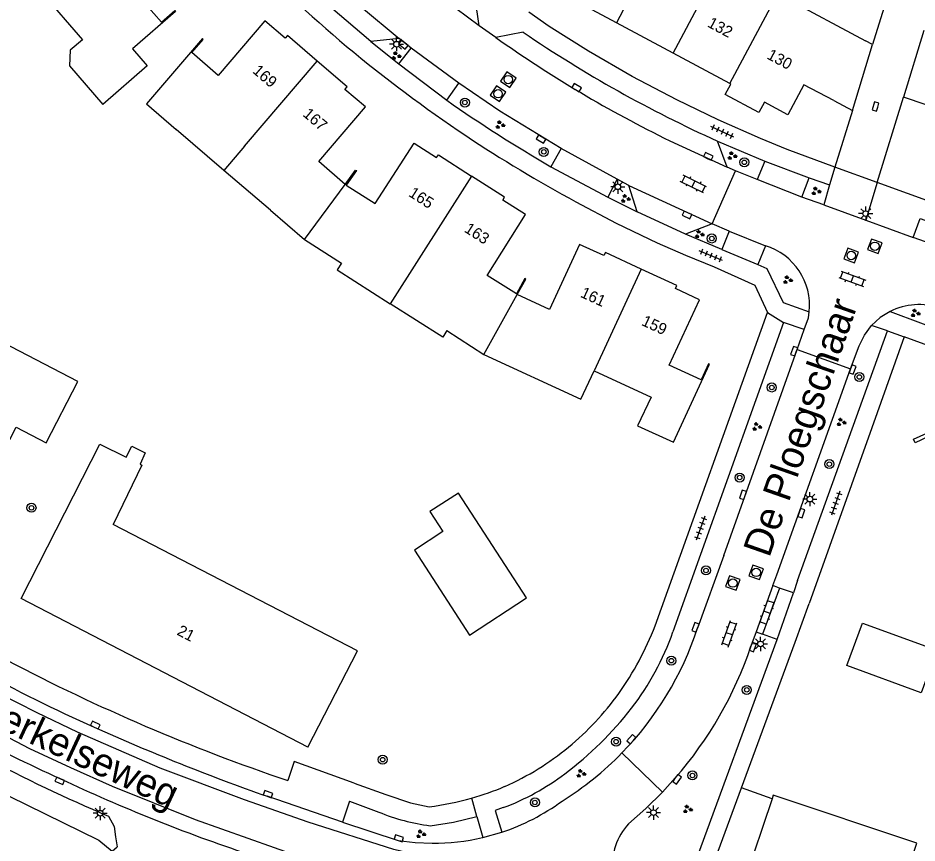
# Model space of a CAD drawing. Extents: x 137999 to 141000, y 397500 to 400501.
# Drawn here: x 138617.4 to 138697.1, y 400038.2 to 400111.2 of the extents above; entities that cross this region are included whole.
import ezdxf

# ---------------------------------------------------------------- set-up
doc = ezdxf.new("R2010")
doc.units = 0
for name, color, linetype in [('gg-afsc-erfafscheiding', 7, 'Continuous'), ('gg-afsc-hekwerk', 7, 'Continuous'), ('gg-afsc-muur', 7, 'Continuous'), ('gg-anno-huisnummerreeks BGT', 7, 'Continuous'), ('gg-anno-openbare ruimte label', 7, 'Continuous'), ('gg-bbg-bijgebouw', 7, 'Continuous'), ('gg-bbg-gedigitaliseerde bebouwing', 7, 'Continuous'), ('gg-bbg-hoofdgebouw', 7, 'Continuous'), ('gg-bbg-tussenscheiding', 7, 'Continuous'), ('gg-knt-verharding', 7, 'Continuous'), ('gg-knt-verharding nz', 7, 'Continuous'), ('gt-grn-groengrens', 7, 'Continuous'), ('gt-grn-vlakafsluiter', 7, 'Continuous'), ('gt-grn-weggrens', 7, 'Continuous'), ('gt-symb-boom', 7, 'Continuous'), ('gt-symb-groenvak', 7, 'Continuous'), ('gt-symb-klinker verharding', 7, 'Continuous'), ('gt-symb-kolk', 7, 'Continuous'), ('gt-symb-lichtmast', 7, 'Continuous'), ('gt-symb-rioolschacht', 7, 'Continuous'), ('gt-symb-tegel verharding', 7, 'Continuous')]:
    doc.layers.add(name, color=color, linetype=linetype)

# ---------------------------------------------------------------- blocks, each defined once
blk = doc.blocks.new('gt0-KOLK')
at = {"layer": 'gt-symb-kolk'}
blk.add_lwpolyline([(0, 0), (0.375, 0), (0.375, 0.4), (-0.375, 0.4), (-0.375, 0), (0, 0)], dxfattribs=at)
blk = doc.blocks.new('gt0-GRVAK')
at = {"layer": 'gt-symb-groenvak'}
for p, q in [((-0.11, 0.189), (-0.228, 0.24)), ((-0.182, 0.153), (0.088, 0.153)), ((-0.091, 0.211), (-0.156, 0.322)), ((-0.047, 0.214), (-0.047, 0.393)), ((-0.004, 0.211), (0.061, 0.322)), ((0.015, 0.189), (0.133, 0.24)), ((0.262, -0.052), (0.197, 0.059)), ((0.305, -0.049), (0.305, 0.13)), ((0.349, -0.052), (0.414, 0.059)), ((-0.245, -0.228), (-0.363, -0.177)), ((-0.318, -0.264), (-0.047, -0.264)), ((-0.226, -0.206), (-0.291, -0.095)), ((-0.183, -0.203), (-0.183, -0.024)), ((-0.139, -0.206), (-0.074, -0.095)), ((-0.12, -0.228), (-0.002, -0.177)), ((0.243, -0.074), (0.125, -0.023)), ((0.17, -0.11), (0.441, -0.11)), ((0.368, -0.074), (0.486, -0.023))]:
    blk.add_line(p, q, dxfattribs=at)
blk = doc.blocks.new('gt0-LMAST')
at = {"layer": 'gt-symb-lichtmast'}
for p, q in [((-0.182, 0.173), (-0.447, 0.438)), ((-0.005, 0.246), (-0.005, 0.621)), ((0.172, 0.173), (0.437, 0.438)), ((-0.255, -0.004), (-0.63, -0.004)), ((-0.182, -0.181), (-0.447, -0.446)), ((-0.005, -0.254), (-0.005, -0.629)), ((0.437, -0.446), (0.172, -0.181)), ((0.245, -0.004), (0.62, -0.004))]:
    blk.add_line(p, q, dxfattribs=at)
blk.add_circle((-0.005, -0.004), 0.25, dxfattribs=at)
blk = doc.blocks.new('gt0-KL1')
at = {"layer": 'gt-symb-klinker verharding'}
for p, q in [((-1.15, 0.3), (1.15, 0.3)), ((-1, -0.3), (-1, 0.3)), ((-0.5, 0.3), (-0.5, 0.45)), ((0, -0.3), (0, 0.3)), ((0.5, 0.3), (0.5, 0.45)), ((1, -0.3), (1, 0.3)), ((-1.15, -0.3), (1.15, -0.3)), ((-0.5, -0.45), (-0.5, -0.3)), ((0.5, -0.45), (0.5, -0.3))]:
    blk.add_line(p, q, dxfattribs=at)
blk = doc.blocks.new('gt0-TEG1')
at = {"layer": 'gt-symb-tegel verharding'}
for p, q in [((-1.125, 0), (1.125, 0)), ((-0.9, -0.25), (-0.9, 0.25)), ((-0.45, -0.25), (-0.45, 0.25)), ((0, -0.25), (0, 0.25)), ((0.45, -0.25), (0.45, 0.25)), ((0.9, -0.25), (0.9, 0.25))]:
    blk.add_line(p, q, dxfattribs=at)
blk = doc.blocks.new('gt0-BOOM')
at = {"layer": 'gt-symb-boom'}
for radius in [0.4, 0.2]:
    blk.add_circle((0, 0), radius, dxfattribs=at)
blk = doc.blocks.new('gt0-RS')
at = {"layer": 'gt-symb-rioolschacht'}
blk.add_lwpolyline([(-0.5, -0.5), (0.5, -0.5), (0.5, 0.5), (-0.5, 0.5)], close=True, dxfattribs=at)
blk.add_circle((0, 0), 0.375, dxfattribs=at)

msp = doc.modelspace()

# ---------------------------------------------------------------- linework, layer by layer
at = {"layer": 'gg-afsc-erfafscheiding'}
for p, q in [((138695.431, 400116.263), (138693.124, 400108.824)), ((138682.679, 400087.521), (138683.821, 400085.102)), ((138693.057, 400074.897), (138687.516, 400059.348))]:
    msp.add_line(p, q, dxfattribs=at)
at = {"layer": 'gg-afsc-hekwerk'}
msp.add_line((138673.864, 400057.382), (138683.821, 400085.102), dxfattribs=at)
msp.add_lwpolyline([(138650.01, 400042.444), (138652.209, 400041.717), (138653.852, 400041.361)], dxfattribs=at)
for centre, radius, start, end in [((138648.728, 400067.053), 26.932, 324.4598, 338.95582), ((138650.623, 400065.698), 24.603, 309.26116, 324.46216), ((138651.033, 400064.878), 23.709, 293.7074, 309.74703), ((138650.836, 400065.879), 24.705, 285.93719, 293.19294), ((138650.868, 400065.812), 24.633, 276.95725, 285.90815)]:
    msp.add_arc(centre, radius, start, end, dxfattribs=at)
at = {"layer": 'gg-afsc-muur'}
for p, q in [((138681.525, 400043.047), (138686.251, 400055.927)), ((138684.215, 400042.06), (138681.525, 400043.047))]:
    msp.add_line(p, q, dxfattribs=at)
at = {"layer": 'gg-bbg-bijgebouw'}
for points in [[(138656.455, 400069.117), (138653.93, 400067.496), (138655.073, 400065.715), (138652.556, 400064.083), (138657.435, 400056.556), (138662.476, 400059.866), (138656.455, 400069.117)], [(138690.848, 400053.864), (138692.22, 400057.621), (138698.802, 400055.215), (138697.429, 400051.458), (138690.848, 400053.864)]]:
    msp.add_lwpolyline(points, dxfattribs=at)
at = {"layer": 'gg-bbg-gedigitaliseerde bebouwing'}
msp.add_line((138628.89, 400106.944), (138624.952, 400103.528), dxfattribs=at)
for points in [[(138621.893, 400115.487), (138619.54, 400113.468), (138623.151, 400109.26), (138622.075, 400108.336), (138621.997, 400106.935), (138624.952, 400103.528)], [(138646.1, 400089.485), (138645.718, 400088.888), (138650.415, 400085.878)], [(138655.428, 400083.505), (138655.058, 400082.923), (138650.415, 400085.878)], [(138658.705, 400081.389), (138667.29, 400077.433), (138668.459, 400079.96)], [(138617.72, 400059.79), (138624.708, 400073.449), (138627.032, 400072.296), (138627.526, 400073.268), (138628.719, 400072.683), (138628.262, 400071.694), (138628.409, 400071.614), (138625.876, 400066.345)], [(138643.11, 400046.64), (138647.521, 400055.155), (138625.876, 400066.345)]]:
    msp.add_lwpolyline(points, dxfattribs=at)
at = {"layer": 'gg-bbg-hoofdgebouw'}
for p, q in [((138684.726, 400113.325), (138692.495, 400109.153)), ((138675.466, 400108.066), (138670.44, 400110.768)), ((138697.667, 400110.071), (138695.869, 400104.188)), ((138693.124, 400108.824), (138692.495, 400109.153)), ((138627.583, 400108.451), (138628.89, 400106.944)), ((138691.338, 400102.992), (138693.124, 400108.824)), ((138680.48, 400105.371), (138675.466, 400108.066)), ((138680.565, 400105.325), (138680.48, 400105.371)), ((138689.676, 400103.869), (138691.338, 400102.992)), ((138635.677, 400097.694), (138631.467, 400101.298)), ((138639.801, 400094.163), (138635.677, 400097.694)), ((138639.801, 400094.163), (138642.828, 400091.582)), ((138642.828, 400091.582), (138646.1, 400089.485)), ((138655.428, 400083.505), (138658.705, 400081.389)), ((138643.11, 400046.64), (138617.72, 400059.79))]:
    msp.add_line(p, q, dxfattribs=at)
for points in [[(138629.407, 400121.935), (138631.675, 400119.296), (138631.448, 400119.106), (138632.976, 400117.325), (138628.121, 400113.146), (138630.156, 400110.818), (138631.344, 400111.847), (138631.41, 400111.769), (138627.583, 400108.451)], [(138670.44, 400110.768), (138665.264, 400113.55), (138666.387, 400115.639)], [(138643.945, 400107.348), (138641.304, 400109.62), (138641.106, 400109.39), (138639.312, 400110.924), (138635.173, 400106.085), (138632.838, 400108.118), (138633.852, 400109.292), (138633.78, 400109.359), (138628.816, 400103.598), (138631.467, 400101.298)], [(138646.426, 400096.457), (138644.094, 400098.49), (138648.213, 400103.32), (138646.403, 400104.856), (138646.583, 400105.079), (138643.945, 400107.348)], [(138683.55, 400103.721), (138683.058, 400102.809), (138680.077, 400104.422), (138680.565, 400105.325)], [(138689.676, 400103.869), (138687.042, 400105.264), (138685.624, 400102.606), (138683.55, 400103.721)], [(138703.556, 400096.13), (138698.057, 400098.127), (138699.769, 400102.834), (138695.869, 400104.188)], [(138646.426, 400096.457), (138647.338, 400097.718), (138647.431, 400097.668), (138646.494, 400096.399), (138649.084, 400094.751), (138652.521, 400100.115), (138654.515, 400098.835), (138654.669, 400099.075), (138657.611, 400097.186)], [(138661.663, 400086.697), (138662.42, 400088.068), (138662.336, 400088.131), (138661.582, 400086.761), (138658.985, 400088.398), (138662.374, 400093.791), (138660.385, 400095.067), (138660.533, 400095.31), (138657.611, 400097.186)], [(138672.623, 400088.96), (138669.458, 400090.421), (138669.334, 400090.152), (138667.182, 400091.146), (138664.512, 400085.364), (138661.663, 400086.697)], [(138668.459, 400079.96), (138673.51, 400077.621), (138672.306, 400075.093), (138675.476, 400073.647), (138678.685, 400080.541), (138678.595, 400080.581), (138677.944, 400079.166), (138675.112, 400080.454), (138677.805, 400086.235), (138675.656, 400087.225), (138675.785, 400087.5), (138672.623, 400088.96)], [(138608.595, 400071.27), (138613.914, 400068.48), (138617.282, 400074.965), (138619.935, 400073.569), (138622.755, 400078.992), (138610.177, 400085.538), (138607.141, 400081.603), (138605.934, 400082.485), (138600.152, 400074.93), (138601.008, 400074.273), (138600.631, 400073.781), (138600.772, 400072.684), (138602.997, 400070.961), (138604.131, 400071.071), (138604.496, 400071.572), (138605.391, 400070.919)], [(138708.342, 400061.716), (138703.364, 400063.495), (138704.184, 400065.77), (138697.821, 400068.095), (138699.201, 400071.912), (138698.06, 400074.125), (138696.887, 400073.589), (138696.754, 400073.896), (138700.538, 400075.601), (138701.3, 400077.667), (138703.313, 400076.94), (138705.101, 400077.753), (138705.926, 400075.978), (138707.97, 400075.232), (138706.305, 400070.625), (138710.954, 400068.943)], [(138689.093, 400032.375), (138694.525, 400030.572), (138697.04, 400038.154), (138684.33, 400042.402), (138684.215, 400042.06)], [(138684.215, 400042.06), (138681.78, 400034.802), (138686.193, 400033.337)]]:
    msp.add_lwpolyline(points, dxfattribs=at)
at = {"layer": 'gg-bbg-tussenscheiding'}
for p, q in [((138674.679, 400118.72), (138670.44, 400110.768)), ((138675.466, 400108.066), (138679.707, 400116.02)), ((138680.48, 400105.371), (138684.726, 400113.325)), ((138637.511, 400099.827), (138643.945, 400107.348)), ((138637.511, 400099.827), (138635.677, 400097.694)), ((138657.611, 400097.186), (138650.415, 400085.878)), ((138642.828, 400091.582), (138646.426, 400096.457)), ((138672.623, 400088.96), (138668.459, 400079.96)), ((138658.705, 400081.389), (138661.663, 400086.697))]:
    msp.add_line(p, q, dxfattribs=at)
at = {"layer": 'gg-knt-verharding'}
for p, q in [((138658.29, 400110.501), (138657.938, 400112.966)), ((138648.705, 400109.116), (138645.134, 400112.144)), ((138659.756, 400109.465), (138658.29, 400110.501)), ((138662.187, 400109.916), (138659.756, 400109.465)), ((138651.21, 400109.372), (138648.705, 400109.116)), ((138648.705, 400109.116), (138651.178, 400107.123)), ((138652.276, 400108.513), (138651.21, 400109.372)), ((138651.178, 400107.123), (138652.276, 400108.513)), ((138656.473, 400105.42), (138652.276, 400108.513)), ((138655.41, 400103.9), (138656.473, 400105.42)), ((138693.532, 400096.618), (138695.869, 400104.188)), ((138691.338, 400102.992), (138689.788, 400097.976)), ((138665.549, 400099.622), (138664.636, 400098.02)), ((138670.509, 400096.901), (138665.549, 400099.622)), ((138679.397, 400100.286), (138683.583, 400098.516)), ((138680.24, 400097.968), (138679.397, 400100.286)), ((138680.981, 400097.661), (138680.24, 400097.968)), ((138683.583, 400098.516), (138682.886, 400096.873)), ((138678.9, 400092.973), (138680.981, 400097.661)), ((138682.886, 400096.873), (138680.981, 400097.661)), ((138670.509, 400096.901), (138669.675, 400095.323)), ((138671.533, 400096.359), (138670.509, 400096.901)), ((138686.842, 400095.321), (138682.886, 400096.873)), ((138686.842, 400095.321), (138687.506, 400097.039)), ((138687.506, 400097.039), (138689.297, 400096.41)), ((138689.297, 400096.41), (138688.798, 400094.658)), ((138767.543, 400069.785), (138693.532, 400096.618)), ((138672.285, 400094.028), (138671.533, 400096.359)), ((138669.675, 400095.323), (138672.285, 400094.028)), ((138688.798, 400094.658), (138686.842, 400095.321)), ((138676.549, 400092.061), (138672.285, 400094.028)), ((138688.798, 400094.658), (138692.507, 400093.297)), ((138692.507, 400093.297), (138696.725, 400091.75)), ((138678.9, 400092.973), (138676.549, 400092.061)), ((138680.414, 400092.298), (138678.9, 400092.973)), ((138679.759, 400090.702), (138676.549, 400092.061)), ((138680.414, 400092.298), (138679.759, 400090.702)), ((138680.414, 400092.298), (138683.628, 400091.027)), ((138683.628, 400091.027), (138682.956, 400089.363)), ((138685.202, 400085.998), (138687.51, 400085.161)), ((138685.242, 400084.226), (138675.444, 400056.832)), ((138687.062, 400083.615), (138685.242, 400084.226)), ((138694.428, 400083.481), (138693.034, 400083.965)), ((138686.426, 400081.829), (138687.062, 400083.615)), ((138686.482, 400061.402), (138694.428, 400083.481)), ((138695.919, 400082.954), (138693.057, 400074.897)), ((138783.952, 400050.934), (138695.919, 400082.954)), ((138679.936, 400063.599), (138686.426, 400081.829)), ((138686.426, 400081.829), (138691.166, 400080.135)), ((138684.641, 400061.886), (138691.166, 400080.135)), ((138679.936, 400063.599), (138677.62, 400057.162)), ((138684.296, 400060.946), (138684.641, 400061.886)), ((138686.482, 400061.402), (138686.108, 400060.29)), ((138684.296, 400060.946), (138682.813, 400056.849)), ((138684.889, 400060.721), (138683.371, 400056.646)), ((138684.889, 400060.721), (138684.296, 400060.946)), ((138686.108, 400060.29), (138684.889, 400060.721)), ((138686.251, 400055.927), (138687.516, 400059.348)), ((138682.813, 400056.849), (138682.342, 400055.564)), ((138682.813, 400056.849), (138683.371, 400056.646)), ((138684.677, 400056.166), (138683.371, 400056.646)), ((138674.504, 400042.646), (138670.922, 400046.128)), ((138675.649, 400043.911), (138674.504, 400042.646)), ((138647.218, 400043.462), (138650.01, 400042.444)), ((138677.817, 400033.048), (138681.525, 400043.047)), ((138646.179, 400040.002), (138639.522, 400042.286)), ((138646.804, 400041.846), (138646.179, 400040.002)), ((138646.804, 400041.846), (138649.39, 400040.892)), ((138660.409, 400041.284), (138659.688, 400041.017)), ((138659.688, 400041.017), (138660.285, 400039.111)), ((138658.072, 400040.504), (138658.594, 400038.634)), ((138658.594, 400038.634), (138660.285, 400039.111))]:
    msp.add_line(p, q, dxfattribs=at)
for points in [[(138689.788, 400097.976), (138685.567, 400099.542), (138683.19, 400100.522), (138679.456, 400102.174), (138675.775, 400103.939), (138671.829, 400106.013), (138667.963, 400108.232), (138664.476, 400110.427), (138662.674, 400111.685)], [(138665.549, 400099.622), (138660.112, 400102.939), (138656.473, 400105.42)], [(138666.856, 400094.908), (138670.423, 400093.035), (138674.054, 400091.289), (138676.549, 400090.178), (138679.086, 400089.166), (138682.679, 400087.521)], [(138696.725, 400091.75), (138697.336, 400093.437), (138710.574, 400088.635)], [(138682.956, 400089.363), (138683.765, 400089.019), (138685.202, 400085.998)], [(138687.062, 400083.615), (138687.432, 400084.65), (138687.51, 400085.161)], [(138694.663, 400085.202), (138693.792, 400084.658), (138693.034, 400083.965)], [(138694.663, 400085.202), (138702.731, 400082.202), (138702.774, 400082.284)], [(138691.166, 400080.135), (138691.926, 400082.165), (138692.395, 400083.117), (138693.034, 400083.965)], [(138673.674, 400034.43), (138677.098, 400035.507), (138684.677, 400056.166)], [(138647.218, 400043.462), (138641.913, 400045.371), (138641.343, 400043.681)], [(138671.509, 400039.853), (138673.048, 400041.205), (138674.504, 400042.646)], [(138625.451, 400040.524), (138625.956, 400039.618), (138626.084, 400038.705), (138626.245, 400037.803)], [(138646.179, 400040.002), (138651.102, 400038.373), (138652.613, 400038.19), (138654.133, 400038.127)], [(138653.95, 400039.681), (138656.024, 400040.01), (138658.072, 400040.504)]]:
    msp.add_lwpolyline(points, dxfattribs=at)
for centre, radius, start, end in [((138725.712, 400202.842), 123.03, 223.95606, 229.94602), ((138725.635, 400203.112), 112.743, 235.75293, 245.78795), ((138729.867, 400208.967), 130.394, 230.2804, 236.07713), ((138730.69, 400211.84), 131.599, 235.10712, 239.87177), ((138730.409, 400211.821), 133.07, 236.56944, 241.47197), ((138682.006, 400085.736), 5.534, 354.03535, 72.95622), ((138697.215, 400080.152), 5.658, 70.77904, 116.81465), ((138650.468, 400066.094), 28.584, 315.69166, 341.79009), ((138652.009, 400065.166), 24.873, 322.66747, 340.4237), ((138649.788, 400066.513), 34.346, 318.84715, 341.4103), ((138697.052, 400208.203), 173.698, 242.37525, 251.29331), ((138674.792, 400163.411), 125.631, 241.02352, 246.2532), ((138675.09, 400163.239), 130.988, 237.37691, 245.71895), ((138690.241, 400191.041), 163.87, 238.16201, 246.71048), ((138646.713, 400069.742), 31.862, 306.9569, 321.89888), ((138703.43, 400224.225), 192.837, 245.74118, 250.64569), ((138650.494, 400066.061), 28.542, 302.00311, 315.70291), ((138686.26, 400181.991), 152.695, 244.79169, 251.51759), ((138652.866, 400061.493), 21.571, 290.46903, 307.07196), ((138654.192, 400057.504), 19.375, 288.32795, 306.14309), ((138656.172, 400057.24), 17.699, 247.46787, 262.78663), ((138675.678, 400036.08), 5.623, 137.85093, 184.47307), ((138654.187, 400057.528), 19.401, 269.83961, 283.12827)]:
    msp.add_arc(centre, radius, start, end, dxfattribs=at)
at = {"layer": 'gg-knt-verharding nz'}
for p, q in [((138658.29, 400110.501), (138655.182, 400112.819)), ((138651.178, 400107.123), (138655.41, 400103.9)), ((138675.166, 400100.312), (138680.24, 400097.968)), ((138664.636, 400098.02), (138669.675, 400095.323)), ((138683.583, 400098.516), (138687.506, 400097.039)), ((138671.533, 400096.359), (138678.9, 400092.973)), ((138703.492, 400089.304), (138696.725, 400091.75)), ((138679.759, 400090.702), (138682.956, 400089.363)), ((138684.677, 400056.166), (138686.108, 400060.29))]:
    msp.add_line(p, q, dxfattribs=at)
for points in [[(138645.008, 400114.642), (138647.878, 400112.127), (138651.21, 400109.372)], [(138653.99, 400036.988), (138652.354, 400037.193), (138650.741, 400037.575), (138643.129, 400039.984), (138637.514, 400041.969), (138630.045, 400044.77), (138622.717, 400047.955), (138619.153, 400049.667), (138615.65, 400051.456), (138612.09, 400053.399), (138608.709, 400055.33), (138606.748, 400056.58)], [(138605.138, 400053.988), (138607.98, 400052.221), (138611.389, 400050.251), (138614.894, 400048.371), (138618.477, 400046.52), (138622.096, 400044.835), (138625.784, 400043.182), (138633.129, 400040.243), (138642.479, 400036.931), (138650.19, 400034.338), (138653.579, 400033.725)]]:
    msp.add_lwpolyline(points, dxfattribs=at)
msp.add_arc((138723.281, 400198.867), 109.673, 234.60414, 243.9782, dxfattribs=at)
at = {"layer": 'gt-grn-groengrens'}
msp.add_lwpolyline([(138595.73, 400052.116), (138597.947, 400053.003), (138606.761, 400047.234), (138611.875, 400044.621), (138624.606, 400038.416), (138625.803, 400037.437), (138626.245, 400037.803)], dxfattribs=at)
at = {"layer": 'gt-grn-vlakafsluiter'}
for p, q in [((138689.788, 400097.976), (138689.297, 400096.41)), ((138693.532, 400096.618), (138692.507, 400093.297))]:
    msp.add_line(p, q, dxfattribs=at)
at = {"layer": 'gt-grn-weggrens'}
for p, q in [((138693.532, 400096.618), (138689.788, 400097.976)), ((138683.821, 400085.102), (138685.242, 400084.226)), ((138694.428, 400083.481), (138695.919, 400082.954)), ((138658.072, 400040.504), (138657.62, 400042.123))]:
    msp.add_line(p, q, dxfattribs=at)

# ---------------------------------------------------------------- block references
at = {"layer": 'gt-symb-boom'}
for p in [(138657.02, 400103.698), (138664.006, 400099.328), (138681.76, 400098.407), (138678.882, 400091.665), (138691.949, 400079.407), (138684.193, 400078.475), (138689.283, 400071.691), (138681.355, 400070.502), (138618.645, 400067.826), (138678.366, 400062.279), (138675.306, 400054.288), (138681.978, 400051.706), (138670.409, 400047.123), (138649.745, 400045.535), (138677.168, 400044.132), (138663.22, 400041.744)]:
    msp.add_blockref('gt0-BOOM', p, dxfattribs=at)
at = {"layer": 'gt-symb-groenvak'}
for p in [(138650.92, 400107.835), (138660.127, 400101.722), (138680.67, 400098.981), (138671.224, 400095.186), (138688.108, 400095.856), (138677.769, 400092.034), (138685.589, 400087.995), (138696.894, 400085.047), (138690.331, 400075.403), (138682.862, 400075.003), (138667.293, 400044.296), (138676.733, 400041.137), (138653.106, 400038.944)]:
    msp.add_blockref('gt0-GRVAK', p, dxfattribs=at)
at = {"layer": 'gt-symb-klinker verharding'}
for p, rotation in [((138677.258, 400096.486), 153.8961750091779), ((138691.323, 400088.084), -20.173944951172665), ((138683.759, 400058.562), 70.4232744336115), ((138680.431, 400056.67), 70.42327443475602)]:
    msp.add_blockref('gt0-KL1', p, dxfattribs=dict(at, rotation=rotation))
at = {"layer": 'gt-symb-kolk'}
for p, rotation in [((138651.693, 400108.978), 141.41174435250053), ((138666.812, 400104.849), -30.875291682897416), ((138693.57, 400103.296), 72.724579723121), ((138663.859, 400100.624), 149.33107335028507), ((138678.485, 400098.754), -25.155372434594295), ((138676.767, 400093.931), 155.10079947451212), ((138686.365, 400081.628), 70.36929772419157), ((138691.166, 400080.135), -110.55604521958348), ((138681.833, 400068.91), 70.3692977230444), ((138686.619, 400067.413), -109.68464273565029), ((138677.62, 400057.162), 68.23049831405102), ((138682.342, 400055.564), -110.12016579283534), ((138624.201, 400048.416), -27.0006547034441), ((138671.919, 400047.203), 48.60919760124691), ((138621.226, 400043.838), 156.53799976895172), ((138675.649, 400043.911), -125.93051893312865), ((138639.522, 400042.286), -20.663302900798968), ((138651.102, 400038.373), -18.308068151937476)]:
    msp.add_blockref('gt0-KOLK', p, dxfattribs=dict(at, rotation=rotation))
at = {"layer": 'gt-symb-lichtmast'}
for p in [(138650.978, 400108.863), (138670.566, 400096.246), (138692.515, 400093.866), (138687.575, 400068.598), (138683.203, 400055.774), (138673.729, 400040.846), (138624.734, 400040.793)]:
    msp.add_blockref('gt0-LMAST', p, dxfattribs=at)
at = {"layer": 'gt-symb-rioolschacht'}
for p, rotation in [((138660.862, 400105.727), -33.70595653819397), ((138659.955, 400104.48), -33.70595653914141), ((138693.315, 400090.975), -20.120165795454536), ((138691.228, 400090.161), -20.120165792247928), ((138682.815, 400062.108), -19.757899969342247), ((138680.746, 400061.166), -19.757899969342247)]:
    msp.add_blockref('gt0-RS', p, dxfattribs=dict(at, rotation=rotation))
at = {"layer": 'gt-symb-tegel verharding'}
for p, rotation in [((138679.803, 400101.108), 154.92082100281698), ((138678.795, 400090.145), 157.3580999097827), ((138689.846, 400068.233), -109.68464273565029), ((138677.883, 400066.033), -109.68464273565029)]:
    msp.add_blockref('gt0-TEG1', p, dxfattribs=dict(at, rotation=rotation))

# ---------------------------------------------------------------- texts
at = {"layer": 'gg-anno-huisnummerreeks BGT'}
for s, rotation, p in [('132', 331.8, (138678.42, 400110.45)), ('130', 331.7, (138683.683, 400107.625)), ('169', 319.3, (138638.15, 400106.397)), ('167', 319.3, (138642.602, 400102.567)), ('165', 327.3, (138651.964, 400095.464)), ('163', 327.3, (138656.89, 400092.301)), ('161', 335.2, (138667.171, 400086.521)), ('159', 335.2, (138672.586, 400084.021)), ('21', 332.6, (138631.446, 400056.623))]:
    msp.add_text(s, height=1, rotation=rotation, dxfattribs=at).set_placement(p)
at = {"layer": 'gg-anno-openbare ruimte label'}
for s, rotation, p in [('De Ploegschaar', 70.7, (138683.966, 400063.341)), ('Berkelseweg', 335, (138613.584, 400049.26))]:
    msp.add_text(s, height=2.5, rotation=rotation, dxfattribs=at).set_placement(p)

doc.saveas('drawing.dxf')
